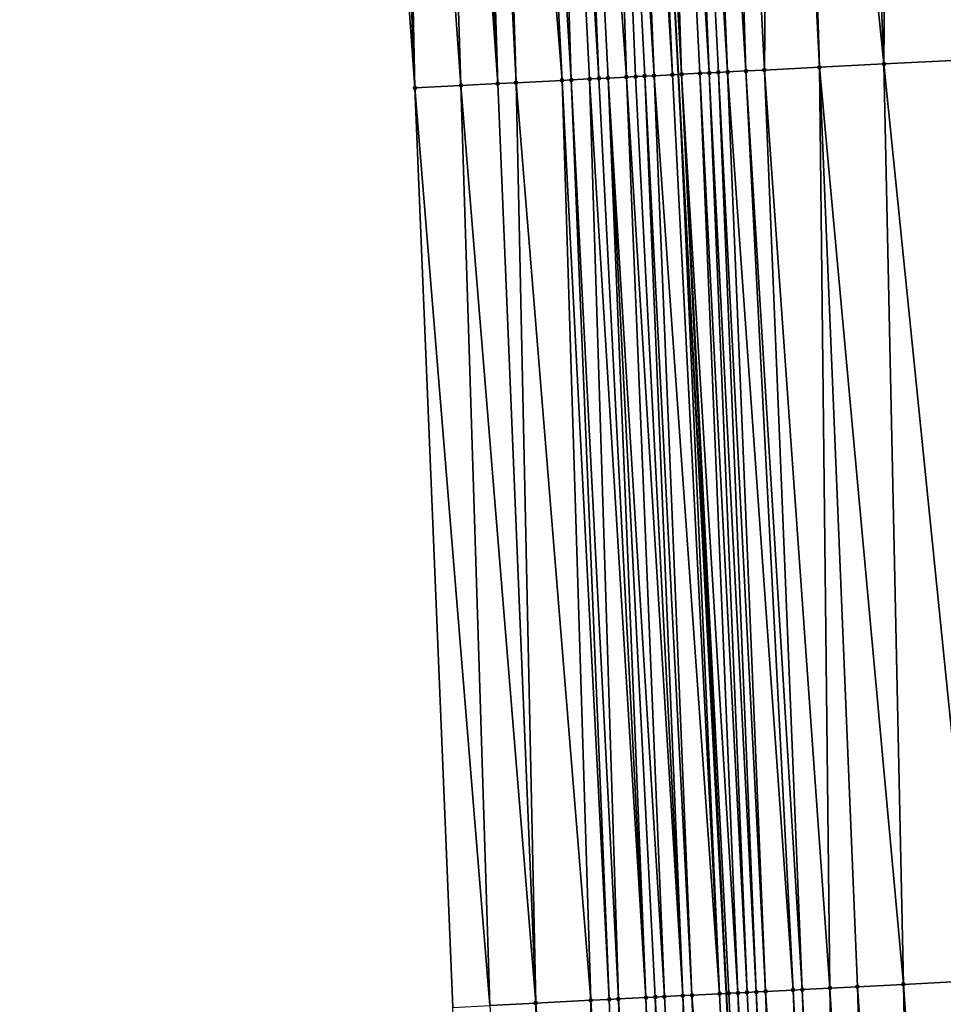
# Model space of a CAD drawing. Header units: feet. Extents: x 2004186 to 2014793, y 836912 to 864902.
# Tile 319 of 974: x 2010703 to 2010723, y 846219 to 846241. Entities that reach past the tile are written whole.
import ezdxf

# ---------------------------------------------------------------- set-up
doc = ezdxf.new("R2010")
doc.units = ezdxf.units.FT
doc.header["$LTSCALE"] = 100
doc.header["$MEASUREMENT"] = 0
for name, color, linetype, lineweight in [('EP_Travel Lane', 5, 'Continuous', 40), ('Road Shots', 4, 'Continuous', 200), ('Road X-Section', 30, 'Continuous', 13)]:
    doc.layers.add(name, color=color, linetype=linetype, lineweight=lineweight)
doc.layers.add('I-77 SB_MM21-27-Surface-Border', color=7, linetype='Continuous')
doc.layers.add('I-77 SB_MM21-27-Surface-TIN', color=7, linetype='Continuous')

msp = doc.modelspace()

# ---------------------------------------------------------------- linework, layer by layer
at = {"layer": 'EP_Travel Lane'}
msp.add_polyline3d([(2010724.209326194, 846060.3758652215, 428.0537289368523), (2010723.753386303, 846080.3689233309, 428.2517148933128), (2010723.297373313, 846100.3651867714, 428.469045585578), (2010722.745390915, 846120.1288656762, 428.6808156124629), (2010722.035863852, 846140.0246772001, 428.8937888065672), (2010721.27883203, 846160.0091925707, 429.1314502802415), (2010720.521840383, 846179.992647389, 429.3332160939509), (2010719.675387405, 846199.7014885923, 429.5362671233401), (2010718.675036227, 846219.5879714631, 429.7332265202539), (2010717.633491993, 846239.5588796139, 429.9260795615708), (2010716.591799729, 846259.532626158, 430.1343189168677), (2010715.488567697, 846279.2288046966, 430.3187656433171), (2010714.272263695, 846299.1220992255, 430.5211998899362), (2010713.03382605, 846319.0825087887, 430.7109649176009), (2010711.795458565, 846339.0417875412, 430.8840660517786), (2010710.427281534, 846358.6636826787, 431.0598790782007), (2010708.84415915, 846378.5418675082, 431.2301920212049)], dxfattribs=at)
at = {"layer": 'I-77 SB_MM21-27-Surface-Border', "color": 3, "linetype": 'ByBlock', "lineweight": -2}
msp.add_polyline3d([(2010718.811779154, 846060.2494391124, 427.8474846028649), (2010719.536054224, 846080.2701218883, 428.0956971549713), (2010717.66095978, 846100.2333820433, 428.2913782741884), (2010716.904632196, 846119.9381924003, 428.4721580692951), (2010716.412664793, 846139.8203842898, 428.6782357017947), (2010715.878373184, 846159.8135823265, 428.898542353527), (2010714.344816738, 846179.7684063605, 429.0930542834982), (2010713.518286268, 846199.4092249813, 429.3143682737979), (2010712.734558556, 846219.2852482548, 429.4981682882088), (2010711.909887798, 846239.267281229, 429.6882742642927), (2010710.485811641, 846259.2223441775, 429.8715733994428), (2010709.374831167, 846278.8497887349, 430.0950534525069), (2010708.109426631, 846298.7226360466, 430.3143610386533), (2010707.807682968, 846318.7442170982, 430.4979723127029), (2010705.909413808, 846338.6604019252, 430.6411071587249), (2010704.709131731, 846358.2158184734, 430.8054678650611), (2010703.322665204, 846378.0962043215, 430.9856400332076)], dxfattribs=at)
at = {"layer": 'I-77 SB_MM21-27-Surface-TIN', "color": 128, "linetype": 'ByBlock', "lineweight": -2}
for points in [[(2010721.271894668, 846259.7704674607, 430.3341248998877), (2010720.073444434, 846259.709497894, 430.2887917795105), (2010722.096682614, 846239.7861497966, 430.125245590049)], [(2010722.270604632, 846259.8212474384, 430.3744359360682), (2010721.271894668, 846259.7704674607, 430.3341248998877), (2010722.096682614, 846239.7861497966, 430.125245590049)], [(2010722.270604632, 846259.8212474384, 430.3744359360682), (2010722.096682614, 846239.7861497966, 430.125245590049), (2010723.894349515, 846239.8777688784, 430.1958542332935)], [(2010723.469053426, 846259.8822450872, 430.4172276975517), (2010722.270604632, 846259.8212474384, 430.3744359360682), (2010723.894349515, 846239.8777688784, 430.1958542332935)], [(2010717.077310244, 846259.557241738, 430.1602770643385), (2010716.591799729, 846259.532626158, 430.1343189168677), (2010717.702375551, 846239.5623907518, 429.9287312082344)], [(2010717.47679555, 846259.577527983, 430.1787314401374), (2010717.077310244, 846259.557241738, 430.1602770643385), (2010718.301607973, 846239.5927331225, 429.976015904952)], [(2010717.077310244, 846259.557241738, 430.1602770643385), (2010718.101865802, 846239.5825805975, 429.9648760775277), (2010718.301607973, 846239.5927331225, 429.976015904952)], [(2010717.077310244, 846259.557241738, 430.1602770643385), (2010717.702375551, 846239.5623907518, 429.9287312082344), (2010718.101865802, 846239.5825805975, 429.9648760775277)], [(2010717.876283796, 846259.5977569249, 430.2023715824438), (2010717.47679555, 846259.577527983, 430.1787314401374), (2010718.70109133, 846239.6130573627, 429.995985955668)], [(2010717.47679555, 846259.577527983, 430.1787314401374), (2010718.501348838, 846239.6029111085, 429.9840914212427), (2010718.70109133, 846239.6130573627, 429.995985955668)], [(2010717.47679555, 846259.577527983, 430.1787314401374), (2010718.301607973, 846239.5927331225, 429.976015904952), (2010718.501348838, 846239.6029111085, 429.9840914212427)], [(2010718.475509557, 846259.6282291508, 430.2261745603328), (2010717.876283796, 846259.5977569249, 430.2023715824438), (2010719.100573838, 846239.6333981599, 430.0139633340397)], [(2010717.876283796, 846259.5977569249, 430.2023715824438), (2010718.70109133, 846239.6130573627, 429.995985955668), (2010719.100573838, 846239.6333981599, 430.0139633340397)], [(2010719.673958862, 846259.6892168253, 430.2698689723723), (2010718.475509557, 846259.6282291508, 430.2261745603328), (2010719.50005484, 846239.6537683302, 430.0284055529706)], [(2010718.475509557, 846259.6282291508, 430.2261745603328), (2010719.100573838, 846239.6333981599, 430.0139633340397), (2010719.50005484, 846239.6537683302, 430.0284055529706)], [(2010719.673958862, 846259.6892168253, 430.2698689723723), (2010719.50005484, 846239.6537683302, 430.0284055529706), (2010720.698496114, 846239.7149125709, 430.0676727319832)], [(2010720.073444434, 846259.709497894, 430.2887917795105), (2010719.673958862, 846259.6892168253, 430.2698689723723), (2010720.698496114, 846239.7149125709, 430.0676727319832)], [(2010720.073444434, 846259.709497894, 430.2887917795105), (2010720.698496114, 846239.7149125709, 430.0676727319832), (2010722.096682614, 846239.7861497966, 430.125245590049)], [(2010712.682974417, 846259.3340434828, 429.9617640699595), (2010712.283489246, 846259.3137545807, 429.943550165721), (2010713.707556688, 846239.3588615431, 429.7635487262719)], [(2010713.082458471, 846259.3543541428, 429.978008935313), (2010712.682974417, 846259.3340434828, 429.9617640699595), (2010713.707556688, 846239.3588615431, 429.7635487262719)], [(2010713.481944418, 846259.3746278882, 429.9975944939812), (2010713.082458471, 846259.3543541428, 429.978008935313), (2010714.107039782, 846239.3791909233, 429.7829001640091)], [(2010713.082458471, 846259.3543541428, 429.978008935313), (2010713.707556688, 846239.3588615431, 429.7635487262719), (2010714.107039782, 846239.3791909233, 429.7829001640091)], [(2010714.081171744, 846259.4050696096, 430.0241580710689), (2010713.481944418, 846259.3746278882, 429.9975944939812), (2010715.105744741, 846239.4300684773, 429.8247672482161)], [(2010713.481944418, 846259.3746278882, 429.9975944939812), (2010714.107039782, 846239.3791909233, 429.7829001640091), (2010715.105744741, 846239.4300684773, 429.8247672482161)], [(2010714.680395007, 846259.4355905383, 430.0435535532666), (2010714.081171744, 846259.4050696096, 430.0241580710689), (2010715.305485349, 846239.4402514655, 429.8322407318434)], [(2010714.081171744, 846259.4050696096, 430.0241580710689), (2010715.105744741, 846239.4300684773, 429.8247672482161), (2010715.305485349, 846239.4402514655, 429.8322407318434)], [(2010715.079879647, 846259.4558897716, 430.0608325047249), (2010714.680395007, 846259.4355905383, 430.0435535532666), (2010715.904702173, 846239.4708979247, 429.8429274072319)], [(2010714.680395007, 846259.4355905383, 430.0435535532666), (2010715.704962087, 846239.4607047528, 429.8366795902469), (2010715.904702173, 846239.4708979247, 429.8429274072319)], [(2010714.680395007, 846259.4355905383, 430.0435535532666), (2010715.305485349, 846239.4402514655, 429.8322407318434), (2010715.704962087, 846239.4607047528, 429.8366795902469)], [(2010715.878852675, 846259.4964151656, 430.102003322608), (2010715.079879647, 846259.4558897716, 430.0608325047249), (2010716.50393249, 846239.5012813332, 429.8852731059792)], [(2010715.079879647, 846259.4558897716, 430.0608325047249), (2010716.104444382, 846239.4810497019, 429.8541572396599), (2010716.50393249, 846239.5012813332, 429.8852731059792)], [(2010715.079879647, 846259.4558897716, 430.0608325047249), (2010715.904702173, 846239.4708979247, 429.8429274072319), (2010716.104444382, 846239.4810497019, 429.8541572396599)], [(2010716.278336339, 846259.516733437, 430.1175593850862), (2010715.878852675, 846259.4964151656, 430.102003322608), (2010717.103156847, 846239.5317809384, 429.9136341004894)], [(2010715.878852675, 846259.4964151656, 430.102003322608), (2010716.903417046, 846239.5215822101, 429.9080549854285), (2010717.103156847, 846239.5317809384, 429.9136341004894)], [(2010715.878852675, 846259.4964151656, 430.102003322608), (2010716.703675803, 846239.511411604, 429.8990912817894), (2010716.903417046, 846239.5215822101, 429.9080549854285)], [(2010715.878852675, 846259.4964151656, 430.102003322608), (2010716.50393249, 846239.5012813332, 429.8852731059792), (2010716.703675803, 846239.511411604, 429.8990912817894)], [(2010716.278336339, 846259.516733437, 430.1175593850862), (2010717.502634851, 846239.552209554, 429.9210422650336), (2010716.591799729, 846259.532626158, 430.1343189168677)], [(2010716.278336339, 846259.516733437, 430.1175593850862), (2010717.103156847, 846239.5317809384, 429.9136341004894), (2010717.502634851, 846239.552209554, 429.9210422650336)], [(2010717.502634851, 846239.552209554, 429.9210422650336), (2010717.633491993, 846239.5588796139, 429.9260795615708), (2010716.591799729, 846259.532626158, 430.1343189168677)], [(2010717.702375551, 846239.5623907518, 429.9287312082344), (2010716.591799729, 846259.532626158, 430.1343189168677), (2010717.633491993, 846239.5588796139, 429.9260795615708)], [(2010711.0850375, 846259.2528145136, 429.8955473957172), (2010710.485811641, 846259.2223441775, 429.8715733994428), (2010711.909887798, 846239.267281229, 429.6882742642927)], [(2010711.484523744, 846259.2730824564, 429.9156580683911), (2010711.0850375, 846259.2528145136, 429.8955473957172), (2010711.909887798, 846239.267281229, 429.6882742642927)], [(2010712.283489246, 846259.3137545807, 429.943550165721), (2010711.484523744, 846259.2730824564, 429.9156580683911), (2010712.908593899, 846239.3181365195, 429.7328208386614)], [(2010711.484523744, 846259.2730824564, 429.9156580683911), (2010711.909887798, 846239.267281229, 429.6882742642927), (2010712.908593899, 846239.3181365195, 429.7328208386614)], [(2010712.283489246, 846259.3137545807, 429.943550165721), (2010712.908593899, 846239.3181365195, 429.7328208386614), (2010713.707556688, 846239.3588615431, 429.7635487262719)], [(2010723.894349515, 846239.8777688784, 430.1958542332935), (2010722.096682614, 846239.7861497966, 430.125245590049), (2010724.119799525, 846219.8651659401, 429.9804128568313)], [(2010719.50005484, 846239.6537683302, 430.0284055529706), (2010719.100573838, 846239.6333981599, 430.0139633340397), (2010720.324719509, 846219.671854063, 429.8203765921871)], [(2010720.698496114, 846239.7149125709, 430.0676727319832), (2010719.50005484, 846239.6537683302, 430.0284055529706), (2010720.923941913, 846219.702391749, 429.843889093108)], [(2010719.50005484, 846239.6537683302, 430.0284055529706), (2010720.324719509, 846219.671854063, 429.8203765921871), (2010720.923941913, 846219.702391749, 429.843889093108)], [(2010722.096682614, 846239.7861497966, 430.125245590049), (2010720.698496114, 846239.7149125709, 430.0676727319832), (2010722.521872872, 846219.7837368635, 429.9171472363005)], [(2010720.698496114, 846239.7149125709, 430.0676727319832), (2010721.523166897, 846219.7328791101, 429.8733908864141), (2010722.521872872, 846219.7837368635, 429.9171472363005)], [(2010720.698496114, 846239.7149125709, 430.0676727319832), (2010720.923941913, 846219.702391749, 429.843889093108), (2010721.523166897, 846219.7328791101, 429.8733908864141)], [(2010722.096682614, 846239.7861497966, 430.125245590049), (2010722.521872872, 846219.7837368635, 429.9171472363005), (2010724.119799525, 846219.8651659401, 429.9804128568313)], [(2010715.105744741, 846239.4300684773, 429.8247672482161), (2010714.107039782, 846239.3791909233, 429.7829001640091), (2010715.730673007, 846219.4378892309, 429.6213783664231)], [(2010715.305485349, 846239.4402514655, 429.8322407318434), (2010715.105744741, 846239.4300684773, 429.8247672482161), (2010716.13015602, 846219.4582201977, 429.6403250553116)], [(2010715.105744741, 846239.4300684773, 429.8247672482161), (2010715.730673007, 846219.4378892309, 429.6213783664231), (2010716.13015602, 846219.4582201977, 429.6403250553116)], [(2010715.704962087, 846239.4607047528, 429.8366795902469), (2010715.305485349, 846239.4402514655, 429.8322407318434), (2010716.32989679, 846219.4684000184, 429.6480920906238)], [(2010715.305485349, 846239.4402514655, 429.8322407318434), (2010716.13015602, 846219.4582201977, 429.6403250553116), (2010716.32989679, 846219.4684000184, 429.6480920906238)], [(2010715.904702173, 846239.4708979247, 429.8429274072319), (2010715.704962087, 846239.4607047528, 429.8366795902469), (2010716.929116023, 846219.4989995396, 429.6642454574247)], [(2010715.704962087, 846239.4607047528, 429.8366795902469), (2010716.32989679, 846219.4684000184, 429.6480920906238), (2010716.929116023, 846219.4989995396, 429.6642454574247)], [(2010716.104444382, 846239.4810497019, 429.8541572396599), (2010715.904702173, 846239.4708979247, 429.8429274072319), (2010716.929116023, 846219.4989995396, 429.6642454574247)], [(2010716.50393249, 846239.5012813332, 429.8852731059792), (2010716.104444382, 846239.4810497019, 429.8541572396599), (2010717.328599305, 846219.5193252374, 429.683819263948)], [(2010716.104444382, 846239.4810497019, 429.8541572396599), (2010717.128856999, 846219.5091753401, 429.6724909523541), (2010717.328599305, 846219.5193252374, 429.683819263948)], [(2010716.104444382, 846239.4810497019, 429.8541572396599), (2010716.929116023, 846219.4989995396, 429.6642454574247), (2010717.128856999, 846219.5091753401, 429.6724909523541)], [(2010716.703675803, 846239.511411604, 429.8990912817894), (2010716.50393249, 846239.5012813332, 429.8852731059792), (2010717.728086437, 846219.5395758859, 429.7123248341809)], [(2010716.50393249, 846239.5012813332, 429.8852731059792), (2010717.328599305, 846219.5193252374, 429.683819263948), (2010717.728086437, 846219.5395758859, 429.7123248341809)], [(2010716.903417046, 846239.5215822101, 429.9080549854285), (2010716.703675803, 846239.511411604, 429.8990912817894), (2010717.728086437, 846219.5395758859, 429.7123248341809)], [(2010717.103156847, 846239.5317809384, 429.9136341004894), (2010716.903417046, 846239.5215822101, 429.9080549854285), (2010717.927828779, 846219.5497250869, 429.7237359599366)], [(2010716.903417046, 846239.5215822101, 429.9080549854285), (2010717.728086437, 846219.5395758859, 429.7123248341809), (2010717.927828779, 846219.5497250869, 429.7237359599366)], [(2010717.502634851, 846239.552209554, 429.9210422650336), (2010717.103156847, 846239.5317809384, 429.9136341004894), (2010718.527041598, 846219.5804496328, 429.7250098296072)], [(2010717.103156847, 846239.5317809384, 429.9136341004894), (2010717.927828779, 846219.5497250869, 429.7237359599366), (2010718.527041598, 846219.5804496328, 429.7250098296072)], [(2010717.502634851, 846239.552209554, 429.9210422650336), (2010718.527041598, 846219.5804496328, 429.7250098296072), (2010717.633491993, 846239.5588796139, 429.9260795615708)], [(2010717.702375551, 846239.5623907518, 429.9287312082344), (2010717.633491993, 846239.5588796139, 429.9260795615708), (2010718.675036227, 846219.5879714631, 429.7332265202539)], [(2010718.527041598, 846219.5804496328, 429.7250098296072), (2010718.675036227, 846219.5879714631, 429.7332265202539), (2010717.633491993, 846239.5588796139, 429.9260795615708)], [(2010718.101865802, 846239.5825805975, 429.9648760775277), (2010717.702375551, 846239.5623907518, 429.9287312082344), (2010718.926529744, 846219.6006805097, 429.7558684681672)], [(2010717.702375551, 846239.5623907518, 429.9287312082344), (2010718.675036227, 846219.5879714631, 429.7332265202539), (2010718.7267838, 846219.5906015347, 429.7360995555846)], [(2010717.702375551, 846239.5623907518, 429.9287312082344), (2010718.7267838, 846219.5906015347, 429.7360995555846), (2010718.926529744, 846219.6006805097, 429.7558684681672)], [(2010718.301607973, 846239.5927331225, 429.976015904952), (2010718.101865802, 846239.5825805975, 429.9648760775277), (2010719.126274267, 846219.6107871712, 429.7723423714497)], [(2010718.101865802, 846239.5825805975, 429.9648760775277), (2010718.926529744, 846219.6006805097, 429.7558684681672), (2010719.126274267, 846219.6107871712, 429.7723423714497)], [(2010718.501348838, 846239.6029111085, 429.9840914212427), (2010718.301607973, 846239.5927331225, 429.976015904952), (2010719.326015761, 846219.6209528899, 429.7817877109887)], [(2010718.301607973, 846239.5927331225, 429.976015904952), (2010719.126274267, 846219.6107871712, 429.7723423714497), (2010719.326015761, 846219.6209528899, 429.7817877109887)], [(2010718.70109133, 846239.6130573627, 429.995985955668), (2010718.501348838, 846239.6029111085, 429.9840914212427), (2010719.525755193, 846219.6311588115, 429.7864484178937)], [(2010718.501348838, 846239.6029111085, 429.9840914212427), (2010719.326015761, 846219.6209528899, 429.7817877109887), (2010719.525755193, 846219.6311588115, 429.7864484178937)], [(2010719.100573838, 846239.6333981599, 430.0139633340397), (2010718.70109133, 846239.6130573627, 429.995985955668), (2010720.124979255, 846219.6616641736, 429.8138078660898)], [(2010718.70109133, 846239.6130573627, 429.995985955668), (2010719.525755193, 846219.6311588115, 429.7864484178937), (2010720.124979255, 846219.6616641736, 429.8138078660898)], [(2010719.100573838, 846239.6333981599, 430.0139633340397), (2010720.124979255, 846219.6616641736, 429.8138078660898), (2010720.324719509, 846219.671854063, 429.8203765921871)], [(2010712.908593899, 846239.3181365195, 429.7328208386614), (2010711.909887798, 846239.267281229, 429.6882742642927), (2010713.53352267, 846219.3259474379, 429.5316285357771)], [(2010711.909887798, 846239.267281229, 429.6882742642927), (2010712.734558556, 846219.2852482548, 429.4981682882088), (2010713.53352267, 846219.3259474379, 429.5316285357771)], [(2010713.707556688, 846239.3588615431, 429.7635487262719), (2010712.908593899, 846239.3181365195, 429.7328208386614), (2010714.532225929, 846219.3768581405, 429.5690833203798)], [(2010712.908593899, 846239.3181365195, 429.7328208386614), (2010713.53352267, 846219.3259474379, 429.5316285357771), (2010714.532225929, 846219.3768581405, 429.5690833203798)], [(2010714.107039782, 846239.3791909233, 429.7829001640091), (2010713.707556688, 846239.3588615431, 429.7635487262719), (2010714.532225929, 846219.3768581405, 429.5690833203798)], [(2010714.107039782, 846239.3791909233, 429.7829001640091), (2010714.532225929, 846219.3768581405, 429.5690833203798), (2010715.730673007, 846219.4378892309, 429.6213783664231)], [(2010722.521872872, 846219.7837368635, 429.9171472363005), (2010721.523166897, 846219.7328791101, 429.8733908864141), (2010722.907736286, 846199.8544713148, 429.6956392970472)], [(2010724.119799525, 846219.8651659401, 429.9804128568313), (2010722.521872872, 846219.7837368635, 429.9171472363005), (2010723.906614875, 846199.901818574, 429.738052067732)], [(2010722.521872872, 846219.7837368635, 429.9171472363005), (2010723.307288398, 846199.8733960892, 429.7139552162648), (2010723.906614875, 846199.901818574, 429.738052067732)], [(2010722.521872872, 846219.7837368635, 429.9171472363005), (2010722.907736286, 846199.8544713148, 429.6956392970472), (2010723.307288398, 846199.8733960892, 429.7139552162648)], [(2010717.728086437, 846219.5395758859, 429.7123248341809), (2010717.328599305, 846219.5193252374, 429.683819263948), (2010718.31289563, 846199.6366561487, 429.5022396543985)], [(2010717.927828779, 846219.5497250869, 429.7237359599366), (2010717.728086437, 846219.5395758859, 429.7123248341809), (2010718.712451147, 846199.6555097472, 429.5273603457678)], [(2010717.728086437, 846219.5395758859, 429.7123248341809), (2010718.31289563, 846199.6366561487, 429.5022396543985), (2010718.712451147, 846199.6555097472, 429.5273603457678)], [(2010718.527041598, 846219.5804496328, 429.7250098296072), (2010717.927828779, 846219.5497250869, 429.7237359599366), (2010719.511536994, 846199.6937433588, 429.5272740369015)], [(2010717.927828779, 846219.5497250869, 429.7237359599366), (2010718.912224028, 846199.6650384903, 429.5301743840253), (2010719.511536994, 846199.6937433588, 429.5272740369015)], [(2010717.927828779, 846219.5497250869, 429.7237359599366), (2010718.712451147, 846199.6555097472, 429.5273603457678), (2010718.912224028, 846199.6650384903, 429.5301743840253)], [(2010718.527041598, 846219.5804496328, 429.7250098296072), (2010719.511536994, 846199.6937433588, 429.5272740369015), (2010718.675036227, 846219.5879714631, 429.7332265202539)], [(2010718.7267838, 846219.5906015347, 429.7360995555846), (2010718.675036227, 846219.5879714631, 429.7332265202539), (2010719.675387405, 846199.7014885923, 429.5362671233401)], [(2010719.511536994, 846199.6937433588, 429.5272740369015), (2010719.675387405, 846199.7014885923, 429.5362671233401), (2010718.675036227, 846219.5879714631, 429.7332265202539)], [(2010718.926529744, 846219.6006805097, 429.7558684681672), (2010718.7267838, 846219.5906015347, 429.7360995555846), (2010719.711313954, 846199.7031868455, 429.5382389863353)], [(2010718.7267838, 846219.5906015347, 429.7360995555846), (2010719.675387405, 846199.7014885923, 429.5362671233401), (2010719.711313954, 846199.7031868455, 429.5382389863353)], [(2010719.126274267, 846219.6107871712, 429.7723423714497), (2010718.926529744, 846219.6006805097, 429.7558684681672), (2010720.110875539, 846199.7219136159, 429.5754850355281)], [(2010718.926529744, 846219.6006805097, 429.7558684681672), (2010719.711313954, 846199.7031868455, 429.5382389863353), (2010720.110875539, 846199.7219136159, 429.5754850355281)], [(2010719.326015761, 846219.6209528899, 429.7817877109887), (2010719.126274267, 846219.6107871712, 429.7723423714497), (2010720.110875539, 846199.7219136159, 429.5754850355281)], [(2010719.525755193, 846219.6311588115, 429.7864484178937), (2010719.326015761, 846219.6209528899, 429.7817877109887), (2010720.310653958, 846199.731326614, 429.5893648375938)], [(2010719.326015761, 846219.6209528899, 429.7817877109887), (2010720.110875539, 846199.7219136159, 429.5754850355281), (2010720.310653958, 846199.731326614, 429.5893648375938)], [(2010720.124979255, 846219.6616641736, 429.8138078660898), (2010719.525755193, 846219.6311588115, 429.7864484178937), (2010720.909982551, 846199.759704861, 429.6176910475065)], [(2010719.525755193, 846219.6311588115, 429.7864484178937), (2010720.510429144, 846199.7408071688, 429.5967859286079), (2010720.909982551, 846199.759704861, 429.6176910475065)], [(2010719.525755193, 846219.6311588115, 429.7864484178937), (2010720.310653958, 846199.731326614, 429.5893648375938), (2010720.510429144, 846199.7408071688, 429.5967859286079)], [(2010720.324719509, 846219.671854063, 429.8203765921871), (2010720.124979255, 846219.6616641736, 429.8138078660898), (2010721.109758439, 846199.7691707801, 429.6265113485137)], [(2010720.124979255, 846219.6616641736, 429.8138078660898), (2010720.909982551, 846199.759704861, 429.6176910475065), (2010721.109758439, 846199.7691707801, 429.6265113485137)], [(2010720.923941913, 846219.702391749, 429.843889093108), (2010720.324719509, 846219.671854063, 429.8203765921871), (2010721.309532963, 846199.7786651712, 429.6326096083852)], [(2010720.324719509, 846219.671854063, 429.8203765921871), (2010721.109758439, 846199.7691707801, 429.6265113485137), (2010721.309532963, 846199.7786651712, 429.6326096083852)], [(2010721.523166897, 846219.7328791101, 429.8733908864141), (2010720.923941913, 846219.702391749, 429.843889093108), (2010722.108633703, 846199.8165875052, 429.6622828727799)], [(2010720.923941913, 846219.702391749, 429.843889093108), (2010721.309532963, 846199.7786651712, 429.6326096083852), (2010722.108633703, 846199.8165875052, 429.6622828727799)], [(2010721.523166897, 846219.7328791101, 429.8733908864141), (2010722.108633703, 846199.8165875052, 429.6622828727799), (2010722.30840991, 846199.8260467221, 429.6717439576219)], [(2010721.523166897, 846219.7328791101, 429.8733908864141), (2010722.30840991, 846199.8260467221, 429.6717439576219), (2010722.907736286, 846199.8544713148, 429.6956392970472)], [(2010714.532225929, 846219.3768581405, 429.5690833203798), (2010713.53352267, 846219.3259474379, 429.5316285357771), (2010714.916713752, 846199.4755642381, 429.3686701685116)], [(2010715.730673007, 846219.4378892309, 429.6213783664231), (2010714.532225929, 846219.3768581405, 429.5690833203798), (2010715.915589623, 846199.5229682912, 429.4056532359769)], [(2010714.532225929, 846219.3768581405, 429.5690833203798), (2010715.516037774, 846199.504038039, 429.3878609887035), (2010715.915589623, 846199.5229682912, 429.4056532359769)], [(2010714.532225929, 846219.3768581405, 429.5690833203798), (2010714.916713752, 846199.4755642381, 429.3686701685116), (2010715.516037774, 846199.504038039, 429.3878609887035)], [(2010716.13015602, 846219.4582201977, 429.6403250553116), (2010715.730673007, 846219.4378892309, 429.6213783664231), (2010716.914467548, 846199.5703294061, 429.4467413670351)], [(2010715.730673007, 846219.4378892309, 429.6213783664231), (2010716.514915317, 846199.5514071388, 429.4281857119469), (2010716.914467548, 846199.5703294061, 429.4467413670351)], [(2010715.730673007, 846219.4378892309, 429.6213783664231), (2010715.915589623, 846199.5229682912, 429.4056532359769), (2010716.514915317, 846199.5514071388, 429.4281857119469)], [(2010716.32989679, 846219.4684000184, 429.6480920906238), (2010716.13015602, 846219.4582201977, 429.6403250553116), (2010716.914467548, 846199.5703294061, 429.4467413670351)], [(2010716.929116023, 846219.4989995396, 429.6642454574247), (2010716.32989679, 846219.4684000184, 429.6480920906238), (2010717.513787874, 846199.5988804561, 429.4585467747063)], [(2010716.32989679, 846219.4684000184, 429.6480920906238), (2010716.914467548, 846199.5703294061, 429.4467413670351), (2010717.513787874, 846199.5988804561, 429.4585467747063)], [(2010717.128856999, 846219.5091753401, 429.6724909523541), (2010716.929116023, 846219.4989995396, 429.6642454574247), (2010717.713563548, 846199.6083508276, 429.4669414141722)], [(2010716.929116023, 846219.4989995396, 429.6642454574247), (2010717.513787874, 846199.5988804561, 429.4585467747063), (2010717.713563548, 846199.6083508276, 429.4669414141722)], [(2010717.328599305, 846219.5193252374, 429.683819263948), (2010717.128856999, 846219.5091753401, 429.6724909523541), (2010718.31289563, 846199.6366561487, 429.5022396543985)], [(2010717.128856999, 846219.5091753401, 429.6724909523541), (2010717.713563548, 846199.6083508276, 429.4669414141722), (2010718.31289563, 846199.6366561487, 429.5022396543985)]]:
    msp.add_3dface(points, dxfattribs=at)
at = {"layer": 'Road Shots', "lineweight": 100}
for p in [(2010719.50005484, 846239.6537683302, 430.0284055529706), (2010720.698496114, 846239.7149125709, 430.0676727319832), (2010722.096682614, 846239.7861497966, 430.125245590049), (2010715.105744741, 846239.4300684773, 429.8247672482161), (2010715.305485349, 846239.4402514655, 429.8322407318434), (2010715.704962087, 846239.4607047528, 429.8366795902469), (2010715.904702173, 846239.4708979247, 429.8429274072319), (2010716.104444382, 846239.4810497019, 429.8541572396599), (2010716.50393249, 846239.5012813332, 429.8852731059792), (2010716.703675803, 846239.511411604, 429.8990912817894), (2010716.903417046, 846239.5215822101, 429.9080549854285), (2010717.103156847, 846239.5317809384, 429.9136341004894), (2010717.502634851, 846239.552209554, 429.9210422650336), (2010717.702375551, 846239.5623907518, 429.9287312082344), (2010718.101865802, 846239.5825805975, 429.9648760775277), (2010718.301607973, 846239.5927331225, 429.976015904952), (2010718.501348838, 846239.6029111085, 429.9840914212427), (2010718.70109133, 846239.6130573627, 429.995985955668), (2010719.100573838, 846239.6333981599, 430.0139633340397), (2010711.909887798, 846239.267281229, 429.6882742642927), (2010712.908593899, 846239.3181365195, 429.7328208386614), (2010713.707556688, 846239.3588615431, 429.7635487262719), (2010714.107039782, 846239.3791909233, 429.7829001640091), (2010722.521872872, 846219.7837368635, 429.9171472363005), (2010717.728086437, 846219.5395758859, 429.7123248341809), (2010717.927828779, 846219.5497250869, 429.7237359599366), (2010718.527041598, 846219.5804496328, 429.7250098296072), (2010718.7267838, 846219.5906015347, 429.7360995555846), (2010718.926529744, 846219.6006805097, 429.7558684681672), (2010719.126274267, 846219.6107871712, 429.7723423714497), (2010719.326015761, 846219.6209528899, 429.7817877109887), (2010719.525755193, 846219.6311588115, 429.7864484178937), (2010720.124979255, 846219.6616641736, 429.8138078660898), (2010720.324719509, 846219.671854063, 429.8203765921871), (2010720.923941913, 846219.702391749, 429.843889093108), (2010721.523166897, 846219.7328791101, 429.8733908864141), (2010714.532225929, 846219.3768581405, 429.5690833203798), (2010715.730673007, 846219.4378892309, 429.6213783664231), (2010716.13015602, 846219.4582201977, 429.6403250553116), (2010716.32989679, 846219.4684000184, 429.6480920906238), (2010716.929116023, 846219.4989995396, 429.6642454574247), (2010717.128856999, 846219.5091753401, 429.6724909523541), (2010717.328599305, 846219.5193252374, 429.683819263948)]:
    msp.add_point(p, dxfattribs=at)
at = {"layer": 'Road X-Section', "extrusion": (-0.05122364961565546, 0.99865255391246, 0.008319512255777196), "elevation": 742106.5779381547, "flags": 128}
msp.add_lwpolyline([(-2051421.042757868, -5744.475299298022), (-2051422.042757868, -5744.430751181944), (-2051422.842757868, -5744.400022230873), (-2051423.242757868, -5744.380670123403), (-2051424.242757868, -5744.338801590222), (-2051424.442757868, -5744.331327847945), (-2051424.842757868, -5744.326888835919), (-2051425.042757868, -5744.320640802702), (-2051425.242757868, -5744.309410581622), (-2051425.642757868, -5744.278293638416), (-2051425.842757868, -5744.264474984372), (-2051426.042757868, -5744.255510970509), (-2051426.242757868, -5744.249931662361), (-2051426.642757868, -5744.242523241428), (-2051426.842757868, -5744.23483403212), (-2051427.242757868, -5744.198687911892), (-2051427.442757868, -5744.187547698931), (-2051427.642757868, -5744.179471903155), (-2051427.842757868, -5744.167576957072), (-2051428.242757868, -5744.149598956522), (-2051428.642757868, -5744.13515623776), (-2051429.842757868, -5744.095887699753), (-2051431.242757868, -5744.038312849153), (-2051433.042757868, -5743.967701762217), (-2051433.842757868, -5743.93865632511), (-2051434.242757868, -5743.922099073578), (-2051434.642757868, -5743.906908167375), (-2051435.642757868, -5743.863398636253), (-2051437.042757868, -5743.811412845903), (-2051437.442757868, -5743.792785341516), (-2051438.042757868, -5743.759693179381), (-2051438.242757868, -5743.751112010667), (-2051438.442757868, -5743.746212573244), (-2051438.842757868, -5743.732207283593), (-2051439.042757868, -5743.721624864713), (-2051439.442757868, -5743.705218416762), (-2051439.842757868, -5743.685194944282), (-2051440.242757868, -5743.670129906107), (-2051441.242757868, -5743.640880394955), (-2051441.842757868, -5743.617090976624), (-2051442.442757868, -5743.591449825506), (-2051442.842757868, -5743.577948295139), (-2051443.642757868, -5743.555551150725), (-2051444.842757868, -5743.508915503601), (-2051446.042757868, -5743.470193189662), (-2051448.042757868, -5743.392234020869), (-2051448.642757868, -5743.365600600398), (-2051449.842757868, -5743.312973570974), (-2051450.442757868, -5743.293811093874), (-2051450.842757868, -5743.278518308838), (-2051451.442757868, -5743.260595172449), (-2051451.642757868, -5743.253115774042), (-2051452.042757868, -5743.232563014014), (-2051453.242757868, -5743.18531553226), (-2051454.242757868, -5743.147487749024), (-2051455.042757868, -5743.112050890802), (-2051455.842757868, -5743.075127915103), (-2051458.042757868, -5742.989962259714), (-2051459.442757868, -5742.936282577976), (-2051460.242757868, -5742.904475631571), (-2051461.642757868, -5742.851855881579), (-2051461.842757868, -5742.845662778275), (-2051462.242757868, -5742.836099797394), (-2051462.842757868, -5742.818616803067), (-2051463.042757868, -5742.819558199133), (-2051463.242757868, -5742.80233612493), (-2051463.442757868, -5742.778990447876), (-2051463.642757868, -5742.766823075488), (-2051463.842757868, -5742.76191375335), (-2051464.042757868, -5742.761489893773), (-2051464.242757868, -5742.759027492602), (-2051465.242757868, -5742.724578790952), (-2051465.442757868, -5742.709319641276), (-2051465.642757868, -5742.698603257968), (-2051466.842757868, -5742.660605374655), (-2051468.642757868, -5742.598136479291), (-2051469.242757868, -5742.579481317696)], dxfattribs=at)
at = {"layer": 'Road X-Section', "extrusion": (-0.05122360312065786, 0.9986517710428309, 0.00841324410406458), "elevation": 742086.05027202, "flags": 128}
msp.add_lwpolyline([(-2051420.838059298, -5814.05868983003), (-2051421.638059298, -5814.025228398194), (-2051422.638059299, -5813.987772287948), (-2051423.838059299, -5813.935475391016), (-2051424.238059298, -5813.916528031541), (-2051424.438059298, -5813.908760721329), (-2051425.038059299, -5813.892606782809), (-2051425.238059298, -5813.884360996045), (-2051425.438059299, -5813.873032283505), (-2051425.838059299, -5813.844525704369), (-2051426.038059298, -5813.833114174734), (-2051426.638059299, -5813.831840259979), (-2051426.838059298, -5813.8207501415), (-2051427.038059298, -5813.800980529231), (-2051427.238059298, -5813.784506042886), (-2051427.438059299, -5813.775060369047), (-2051427.638059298, -5813.770399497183), (-2051428.238059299, -5813.743039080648), (-2051428.438059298, -5813.736470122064), (-2051429.038059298, -5813.712956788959), (-2051429.638059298, -5813.683453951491), (-2051430.638059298, -5813.639696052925), (-2051432.238059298, -5813.57642819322), (-2051433.638059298, -5813.525261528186), (-2051434.038059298, -5813.509195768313), (-2051435.638059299, -5813.432781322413), (-2051436.238059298, -5813.409294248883), (-2051436.638059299, -5813.395207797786), (-2051437.038059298, -5813.375708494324), (-2051437.638059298, -5813.342285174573), (-2051438.238059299, -5813.314014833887), (-2051438.838059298, -5813.294414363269), (-2051439.038059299, -5813.289588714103), (-2051439.638059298, -5813.252700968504), (-2051440.038059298, -5813.234407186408), (-2051440.438059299, -5813.220397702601), (-2051441.438059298, -5813.190546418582), (-2051443.238059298, -5813.126254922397), (-2051443.838059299, -5813.105535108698), (-2051445.238059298, -5813.04567396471), (-2051446.038059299, -5813.020099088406), (-2051448.438059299, -5812.92684030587), (-2051449.038059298, -5812.89982880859), (-2051449.638059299, -5812.87011981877), (-2051450.038059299, -5812.854371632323), (-2051450.838059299, -5812.830916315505), (-2051451.038059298, -5812.82633942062), (-2051451.638059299, -5812.802664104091), (-2051452.638059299, -5812.762059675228), (-2051453.638059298, -5812.723827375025), (-2051454.438059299, -5812.69302748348), (-2051455.638059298, -5812.639520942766), (-2051457.238059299, -5812.573992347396), (-2051459.038059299, -5812.507002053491), (-2051459.238059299, -5812.49786346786), (-2051459.438059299, -5812.49157569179), (-2051461.038059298, -5812.428215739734), (-2051461.638059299, -5812.403394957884), (-2051462.638059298, -5812.367923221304), (-2051462.838059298, -5812.362232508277), (-2051463.038059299, -5812.35911399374), (-2051463.238059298, -5812.342339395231), (-2051463.438059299, -5812.322972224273), (-2051463.638059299, -5812.315634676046), (-2051464.038059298, -5812.306231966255), (-2051464.238059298, -5812.305512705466), (-2051465.238059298, -5812.272802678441), (-2051465.438059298, -5812.261967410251), (-2051465.638059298, -5812.247783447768), (-2051466.438059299, -5812.221214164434), (-2051467.438059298, -5812.189691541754), (-2051469.238059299, -5812.132431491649)], dxfattribs=at)

doc.saveas('drawing.dxf')
